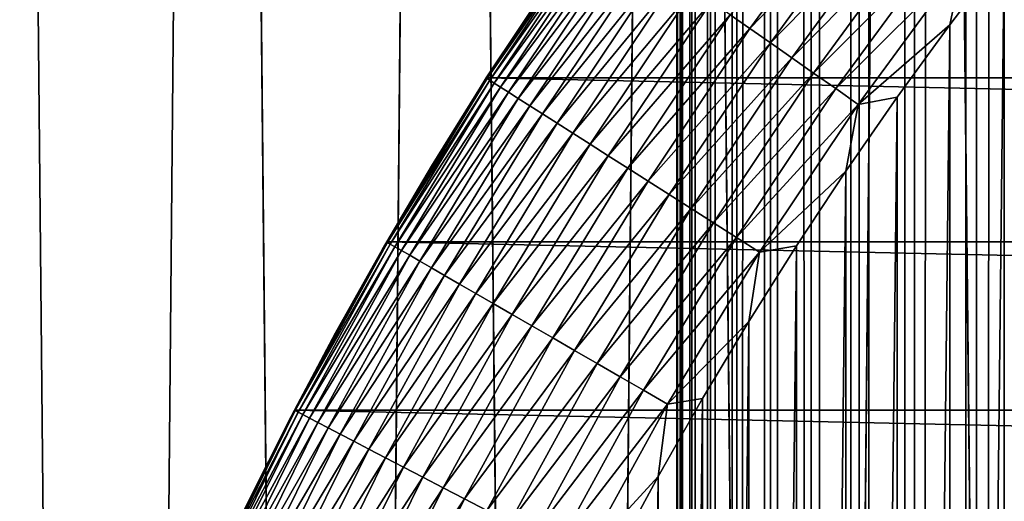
# Model space of a CAD drawing. Header units: millimetres. Extents: x -161 to 161, y -94 to 1149.
# Tile 1004 of 1056: x -11.87 to -9.07, y 659.01 to 660.38. Entities that reach past the tile are written whole.
import ezdxf

# ---------------------------------------------------------------- set-up
doc = ezdxf.new("R2010")
doc.units = ezdxf.units.MM
doc.header["$LTSCALE"] = 81.481481
for name, color, linetype in [('16', 7, 'CONTINUOUS'), ('18', 7, 'CONTINUOUS'), ('36', 7, 'CONTINUOUS'), ('37', 7, 'CONTINUOUS'), ('38', 7, 'CONTINUOUS'), ('40', 7, 'CONTINUOUS'), ('6', 7, 'CONTINUOUS')]:
    doc.layers.add(name, color=color, linetype=linetype)

msp = doc.modelspace()

# ---------------------------------------------------------------- linework, layer by layer
at = {"layer": '16', "color": 7, "linetype": 'CONTINUOUS', "true_color": 0xaaaaaa}
for points in [[(-12.2389, 640, -15.818), (-11.9436, 673.5, -16.0421), (-11.6175, 640, -16.2799), (-12.2389, 640, -15.818)], [(-11.9436, 673.5, -16.0421), (-11.3123, 673.5, -16.4932), (-11.6175, 640, -16.2799), (-11.9436, 673.5, -16.0421)], [(-11.6175, 640, -16.2799), (-11.3123, 673.5, -16.4932), (-10.9783, 640, -16.7176), (-11.6175, 640, -16.2799)], [(-11.3123, 673.5, -16.4932), (-10.6635, 673.5, -16.92), (-10.9783, 640, -16.7176), (-11.3123, 673.5, -16.4932)], [(-10.9783, 640, -16.7176), (-10.6635, 673.5, -16.92), (-10.3224, 640, -17.1303), (-10.9783, 640, -16.7176)], [(-10.6635, 673.5, -16.92), (-10, 673.5, -17.3205), (-10.3224, 640, -17.1303), (-10.6635, 673.5, -16.92)], [(-10.3224, 640, -17.1303), (-10, 673.5, -17.3205), (-9.651, 640, -17.5174), (-10.3224, 640, -17.1303)], [(-10, 673.5, -17.3205), (-9.3214, 673.5, -17.6949), (-9.651, 640, -17.5174), (-10, 673.5, -17.3205)], [(-9.651, 640, -17.5174), (-9.3214, 673.5, -17.6949), (-8.9652, 640, -17.8781), (-9.651, 640, -17.5174)], [(-9.3214, 673.5, -17.6949), (-8.6274, 673.5, -18.0434), (-8.9652, 640, -17.8781), (-9.3214, 673.5, -17.6949)]]:
    msp.add_3dface(points, dxfattribs=at)
at = {"layer": '18', "color": 7, "linetype": 'CONTINUOUS', "true_color": 0xaaaaaa}
for points in [[(-11.6183, 640, 16.2792), (-11.9436, 673.5, 16.0421), (-12.2398, 640, 15.8173), (-11.6183, 640, 16.2792)], [(-11.3123, 673.5, 16.4932), (-11.9436, 673.5, 16.0421), (-11.6183, 640, 16.2792), (-11.3123, 673.5, 16.4932)], [(-10.9792, 640, 16.717), (-11.3123, 673.5, 16.4932), (-11.6183, 640, 16.2792), (-10.9792, 640, 16.717)], [(-10.6635, 673.5, 16.92), (-11.3123, 673.5, 16.4932), (-10.9792, 640, 16.717), (-10.6635, 673.5, 16.92)], [(-10.3233, 640, 17.1298), (-10.6635, 673.5, 16.92), (-10.9792, 640, 16.717), (-10.3233, 640, 17.1298)], [(-10, 673.5, 17.3205), (-10.6635, 673.5, 16.92), (-10.3233, 640, 17.1298), (-10, 673.5, 17.3205)], [(-9.6519, 640, 17.5168), (-10, 673.5, 17.3205), (-10.3233, 640, 17.1298), (-9.6519, 640, 17.5168)], [(-9.3214, 673.5, 17.6949), (-10, 673.5, 17.3205), (-9.6519, 640, 17.5168), (-9.3214, 673.5, 17.6949)], [(-8.9661, 640, 17.8776), (-9.3214, 673.5, 17.6949), (-9.6519, 640, 17.5168), (-8.9661, 640, 17.8776)], [(-8.6274, 673.5, 18.0434), (-9.3214, 673.5, 17.6949), (-8.9661, 640, 17.8776), (-8.6274, 673.5, 18.0434)]]:
    msp.add_3dface(points, dxfattribs=at)
at = {"layer": '36', "linetype": 'CONTINUOUS'}
for points in [[(-10.2512, 660.6529, -49.8), (-10.5423, 660.2164, -78.8), (-10.554, 660.1979, -49.8), (-10.2512, 660.6529, -49.8)], [(-10.2396, 660.6692, -78.8), (-10.5423, 660.2164, -78.8), (-10.2512, 660.6529, -49.8), (-10.2396, 660.6692, -78.8)], [(-10.5423, 660.2164, -78.8), (-10.825, 659.7503, -78.8), (-10.554, 660.1979, -49.8), (-10.5423, 660.2164, -78.8)], [(-10.554, 660.1979, -49.8), (-10.825, 659.7503, -78.8), (-10.698, 659.9655, -49.8), (-10.554, 660.1979, -49.8)], [(-10.698, 659.9655, -49.8), (-10.825, 659.7503, -78.8), (-10.8369, 659.7299, -49.8), (-10.698, 659.9655, -49.8)], [(-10.825, 659.7503, -78.8), (-11.0877, 659.2715, -78.8), (-10.8369, 659.7299, -49.8), (-10.825, 659.7503, -78.8)], [(-10.8369, 659.7299, -49.8), (-11.0877, 659.2715, -78.8), (-10.9706, 659.4914, -49.8), (-10.8369, 659.7299, -49.8)], [(-10.9706, 659.4914, -49.8), (-11.0877, 659.2715, -78.8), (-11.099, 659.2499, -49.8), (-10.9706, 659.4914, -49.8)], [(-11.0877, 659.2715, -78.8), (-11.329, 658.7825, -78.8), (-11.099, 659.2499, -49.8), (-11.0877, 659.2715, -78.8)], [(-11.099, 659.2499, -49.8), (-11.329, 658.7825, -78.8), (-11.2221, 659.0058, -49.8), (-11.099, 659.2499, -49.8)]]:
    msp.add_3dface(points, dxfattribs=at)
at = {"layer": '37', "linetype": 'CONTINUOUS'}
for points in [[(-8.9103, 660.7701, -48.8), (-9.0693, 660.5707, -48.8), (-9.0691, 646.4289, -48.8), (-8.9103, 660.7701, -48.8)], [(-9.0693, 660.5707, -48.8), (-9.224, 660.3677, -48.8), (-9.2238, 646.632, -48.8), (-9.0693, 660.5707, -48.8)], [(-9.0691, 646.4289, -48.8), (-9.0693, 660.5707, -48.8), (-9.2238, 646.632, -48.8), (-9.0691, 646.4289, -48.8)], [(-9.224, 660.3677, -48.8), (-9.3742, 660.1612, -48.8), (-9.374, 646.8384, -48.8), (-9.224, 660.3677, -48.8)], [(-9.2238, 646.632, -48.8), (-9.224, 660.3677, -48.8), (-9.374, 646.8384, -48.8), (-9.2238, 646.632, -48.8)], [(-9.3742, 660.1612, -48.8), (-9.5197, 659.9517, -48.8), (-9.5195, 647.048, -48.8), (-9.3742, 660.1612, -48.8)], [(-9.374, 646.8384, -48.8), (-9.3742, 660.1612, -48.8), (-9.5195, 647.048, -48.8), (-9.374, 646.8384, -48.8)], [(-9.5197, 659.9517, -48.8), (-9.6602, 659.7394, -48.8), (-9.66, 647.2602, -48.8), (-9.5197, 659.9517, -48.8)], [(-9.5195, 647.048, -48.8), (-9.5197, 659.9517, -48.8), (-9.66, 647.2602, -48.8), (-9.5195, 647.048, -48.8)], [(-9.6602, 659.7394, -48.8), (-9.7958, 659.5242, -48.8), (-9.7956, 647.4755, -48.8), (-9.6602, 659.7394, -48.8)], [(-9.66, 647.2602, -48.8), (-9.6602, 659.7394, -48.8), (-9.7956, 647.4755, -48.8), (-9.66, 647.2602, -48.8)], [(-9.7958, 659.5242, -48.8), (-9.927, 659.3054, -48.8), (-9.9268, 647.6943, -48.8), (-9.7958, 659.5242, -48.8)], [(-9.7956, 647.4755, -48.8), (-9.7958, 659.5242, -48.8), (-9.9268, 647.6943, -48.8), (-9.7956, 647.4755, -48.8)], [(-9.927, 659.3054, -48.8), (-10.0534, 659.0834, -48.8), (-10.0532, 647.9162, -48.8), (-9.927, 659.3054, -48.8)], [(-9.9268, 647.6943, -48.8), (-9.927, 659.3054, -48.8), (-10.0532, 647.9162, -48.8), (-9.9268, 647.6943, -48.8)], [(-10.0534, 659.0834, -48.8), (-10.175, 658.8586, -48.8), (-10.1748, 648.141, -48.8), (-10.0534, 659.0834, -48.8)], [(-10.0532, 647.9162, -48.8), (-10.0534, 659.0834, -48.8), (-10.1748, 648.141, -48.8), (-10.0532, 647.9162, -48.8)]]:
    msp.add_3dface(points, dxfattribs=at)
at = {"layer": '38', "linetype": 'CONTINUOUS'}
for points in [[(-10.5423, 660.2164, -78.8), (-10.2396, 660.6692, -78.8), (10.5423, 660.2164, -78.8), (-10.5423, 660.2164, -78.8)], [(-10.2396, 660.6692, -78.8), (10.2396, 660.6692, -78.8), (10.5423, 660.2164, -78.8), (-10.2396, 660.6692, -78.8)], [(-10.825, 659.7503, -78.8), (-10.5423, 660.2164, -78.8), (10.825, 659.7503, -78.8), (-10.825, 659.7503, -78.8)], [(-10.5423, 660.2164, -78.8), (10.5423, 660.2164, -78.8), (10.825, 659.7503, -78.8), (-10.5423, 660.2164, -78.8)], [(-11.0877, 659.2715, -78.8), (-10.825, 659.7503, -78.8), (11.0877, 659.2715, -78.8), (-11.0877, 659.2715, -78.8)], [(-10.825, 659.7503, -78.8), (10.825, 659.7503, -78.8), (11.0877, 659.2715, -78.8), (-10.825, 659.7503, -78.8)], [(-11.329, 658.7825, -78.8), (-11.0877, 659.2715, -78.8), (11.329, 658.7825, -78.8), (-11.329, 658.7825, -78.8)], [(-11.0877, 659.2715, -78.8), (11.0877, 659.2715, -78.8), (11.329, 658.7825, -78.8), (-11.0877, 659.2715, -78.8)]]:
    msp.add_3dface(points, dxfattribs=at)
at = {"layer": '40', "linetype": 'CONTINUOUS'}
for points in [[(-9.7924, 660.3567, -48.9092), (-9.484, 660.7773, -48.9092), (-9.8486, 660.3961, -48.9476), (-9.7924, 660.3567, -48.9092)], [(-9.7924, 660.3567, -48.9092), (-9.4274, 660.7339, -48.8762), (-9.484, 660.7773, -48.9092), (-9.7924, 660.3567, -48.9092)], [(-9.734, 660.3158, -48.8762), (-9.4274, 660.7339, -48.8762), (-9.7924, 660.3567, -48.9092), (-9.734, 660.3158, -48.8762)], [(-9.734, 660.3158, -48.8762), (-9.3689, 660.689, -48.849), (-9.4274, 660.7339, -48.8762), (-9.734, 660.3158, -48.8762)], [(-9.6736, 660.2735, -48.849), (-9.3689, 660.689, -48.849), (-9.734, 660.3158, -48.8762), (-9.6736, 660.2735, -48.849)], [(-9.6736, 660.2735, -48.849), (-9.3089, 660.643, -48.8277), (-9.3689, 660.689, -48.849), (-9.6736, 660.2735, -48.849)], [(-10.2512, 660.6529, -49.8), (-10.554, 660.1979, -49.8), (-10.5399, 660.2146, -49.723), (-10.2512, 660.6529, -49.8)], [(-10.2512, 660.6529, -49.8), (-10.5399, 660.2146, -49.723), (-10.237, 660.668, -49.723), (-10.2512, 660.6529, -49.8)], [(-10.5399, 660.2146, -49.723), (-10.2295, 660.6628, -49.6449), (-10.237, 660.668, -49.723), (-10.5399, 660.2146, -49.723)], [(-10.5322, 660.2097, -49.6449), (-10.2295, 660.6628, -49.6449), (-10.5399, 660.2146, -49.723), (-10.5322, 660.2097, -49.6449)], [(-10.5322, 660.2097, -49.6449), (-10.217, 660.654, -49.5678), (-10.2295, 660.6628, -49.6449), (-10.5322, 660.2097, -49.6449)], [(-10.5193, 660.2016, -49.5678), (-10.217, 660.654, -49.5678), (-10.5322, 660.2097, -49.6449), (-10.5193, 660.2016, -49.5678)], [(-10.5193, 660.2016, -49.5678), (-10.1996, 660.6418, -49.4921), (-10.217, 660.654, -49.5678), (-10.5193, 660.2016, -49.5678)], [(-9.6116, 660.2301, -48.8277), (-9.3089, 660.643, -48.8277), (-9.6736, 660.2735, -48.849), (-9.6116, 660.2301, -48.8277)], [(-9.6116, 660.2301, -48.8277), (-9.2477, 660.596, -48.8123), (-9.3089, 660.643, -48.8277), (-9.6116, 660.2301, -48.8277)], [(-10.5014, 660.1901, -49.4921), (-10.1996, 660.6418, -49.4921), (-10.5193, 660.2016, -49.5678), (-10.5014, 660.1901, -49.4921)], [(-10.5014, 660.1901, -49.4921), (-10.1774, 660.6263, -49.4183), (-10.1996, 660.6418, -49.4921), (-10.5014, 660.1901, -49.4921)], [(-10.4785, 660.1756, -49.4183), (-10.1774, 660.6263, -49.4183), (-10.5014, 660.1901, -49.4921), (-10.4785, 660.1756, -49.4183)], [(-10.4785, 660.1756, -49.4183), (-10.1505, 660.6075, -49.3469), (-10.1774, 660.6263, -49.4183), (-10.4785, 660.1756, -49.4183)], [(-10.4509, 660.1579, -49.3469), (-10.1505, 660.6075, -49.3469), (-10.4785, 660.1756, -49.4183), (-10.4509, 660.1579, -49.3469)], [(-10.4509, 660.1579, -49.3469), (-10.1191, 660.5855, -49.2783), (-10.1505, 660.6075, -49.3469), (-10.4509, 660.1579, -49.3469)], [(-9.5485, 660.1859, -48.8123), (-9.2477, 660.596, -48.8123), (-9.6116, 660.2301, -48.8277), (-9.5485, 660.1859, -48.8123)], [(-9.5485, 660.1859, -48.8123), (-9.1858, 660.5485, -48.8031), (-9.2477, 660.596, -48.8123), (-9.5485, 660.1859, -48.8123)], [(-10.4185, 660.1373, -49.2783), (-10.1191, 660.5855, -49.2783), (-10.4509, 660.1579, -49.3469), (-10.4185, 660.1373, -49.2783)], [(-10.4185, 660.1373, -49.2783), (-10.0834, 660.5605, -49.2129), (-10.1191, 660.5855, -49.2783), (-10.4185, 660.1373, -49.2783)], [(-10.3817, 660.1139, -49.2129), (-10.0834, 660.5605, -49.2129), (-10.4185, 660.1373, -49.2783), (-10.3817, 660.1139, -49.2129)], [(-10.3817, 660.1139, -49.2129), (-10.0436, 660.5326, -49.1511), (-10.0834, 660.5605, -49.2129), (-10.3817, 660.1139, -49.2129)], [(-9.224, 660.3677, -48.8), (-9.0693, 660.5707, -48.8), (-9.1858, 660.5485, -48.8031), (-9.224, 660.3677, -48.8)], [(-10.3408, 660.0878, -49.1511), (-10.0436, 660.5326, -49.1511), (-10.3817, 660.1139, -49.2129), (-10.3408, 660.0878, -49.1511)], [(-10.3408, 660.0878, -49.1511), (-9.9999, 660.502, -49.0934), (-10.0436, 660.5326, -49.1511), (-10.3408, 660.0878, -49.1511)], [(-9.4845, 660.1411, -48.8031), (-9.1858, 660.5485, -48.8031), (-9.5485, 660.1859, -48.8123), (-9.4845, 660.1411, -48.8031)], [(-9.4845, 660.1411, -48.8031), (-9.224, 660.3677, -48.8), (-9.1858, 660.5485, -48.8031), (-9.4845, 660.1411, -48.8031)], [(-10.2958, 660.0591, -49.0934), (-9.9999, 660.502, -49.0934), (-10.3408, 660.0878, -49.1511), (-10.2958, 660.0591, -49.0934)], [(-10.2958, 660.0591, -49.0934), (-9.9526, 660.4689, -49.04), (-9.9999, 660.502, -49.0934), (-10.2958, 660.0591, -49.0934)], [(-10.2471, 660.0281, -49.04), (-9.9526, 660.4689, -49.04), (-10.2958, 660.0591, -49.0934), (-10.2471, 660.0281, -49.04)], [(-10.2471, 660.0281, -49.04), (-9.9021, 660.4335, -48.9913), (-9.9526, 660.4689, -49.04), (-10.2471, 660.0281, -49.04)], [(-10.1951, 659.995, -48.9913), (-9.9021, 660.4335, -48.9913), (-10.2471, 660.0281, -49.04), (-10.1951, 659.995, -48.9913)], [(-10.1951, 659.995, -48.9913), (-9.8486, 660.3961, -48.9476), (-9.9021, 660.4335, -48.9913), (-10.1951, 659.995, -48.9913)], [(-10.14, 659.9599, -48.9476), (-9.8486, 660.3961, -48.9476), (-10.1951, 659.995, -48.9913), (-10.14, 659.9599, -48.9476)], [(-10.14, 659.9599, -48.9476), (-9.7924, 660.3567, -48.9092), (-9.8486, 660.3961, -48.9476), (-10.14, 659.9599, -48.9476)], [(-9.3742, 660.1612, -48.8), (-9.224, 660.3677, -48.8), (-9.4845, 660.1411, -48.8031), (-9.3742, 660.1612, -48.8)], [(-10.0822, 659.9231, -48.9092), (-9.7924, 660.3567, -48.9092), (-10.14, 659.9599, -48.9476), (-10.0822, 659.9231, -48.9092)], [(-10.0822, 659.9231, -48.9092), (-9.734, 660.3158, -48.8762), (-9.7924, 660.3567, -48.9092), (-10.0822, 659.9231, -48.9092)], [(-10.022, 659.8847, -48.8762), (-9.734, 660.3158, -48.8762), (-10.0822, 659.9231, -48.9092), (-10.022, 659.8847, -48.8762)], [(-10.022, 659.8847, -48.8762), (-9.6736, 660.2735, -48.849), (-9.734, 660.3158, -48.8762), (-10.022, 659.8847, -48.8762)], [(-9.9598, 659.8451, -48.849), (-9.6736, 660.2735, -48.849), (-10.022, 659.8847, -48.8762), (-9.9598, 659.8451, -48.849)], [(-9.9598, 659.8451, -48.849), (-9.6116, 660.2301, -48.8277), (-9.6736, 660.2735, -48.849), (-9.9598, 659.8451, -48.849)], [(-9.896, 659.8045, -48.8277), (-9.6116, 660.2301, -48.8277), (-9.9598, 659.8451, -48.849), (-9.896, 659.8045, -48.8277)], [(-9.896, 659.8045, -48.8277), (-9.5485, 660.1859, -48.8123), (-9.6116, 660.2301, -48.8277), (-9.896, 659.8045, -48.8277)], [(-10.698, 659.9655, -49.8), (-10.8227, 659.7485, -49.723), (-10.5399, 660.2146, -49.723), (-10.698, 659.9655, -49.8)], [(-10.8227, 659.7485, -49.723), (-10.5322, 660.2097, -49.6449), (-10.5399, 660.2146, -49.723), (-10.8227, 659.7485, -49.723)], [(-10.8148, 659.7439, -49.6449), (-10.5322, 660.2097, -49.6449), (-10.8227, 659.7485, -49.723), (-10.8148, 659.7439, -49.6449)], [(-10.8148, 659.7439, -49.6449), (-10.5193, 660.2016, -49.5678), (-10.5322, 660.2097, -49.6449), (-10.8148, 659.7439, -49.6449)], [(-10.8016, 659.7363, -49.5678), (-10.5193, 660.2016, -49.5678), (-10.8148, 659.7439, -49.6449), (-10.8016, 659.7363, -49.5678)], [(-10.8016, 659.7363, -49.5678), (-10.5014, 660.1901, -49.4921), (-10.5193, 660.2016, -49.5678), (-10.8016, 659.7363, -49.5678)], [(-10.554, 660.1979, -49.8), (-10.698, 659.9655, -49.8), (-10.5399, 660.2146, -49.723), (-10.554, 660.1979, -49.8)], [(-10.7832, 659.7257, -49.4921), (-10.5014, 660.1901, -49.4921), (-10.8016, 659.7363, -49.5678), (-10.7832, 659.7257, -49.4921)], [(-10.7832, 659.7257, -49.4921), (-10.4785, 660.1756, -49.4183), (-10.5014, 660.1901, -49.4921), (-10.7832, 659.7257, -49.4921)], [(-10.7598, 659.7121, -49.4183), (-10.4785, 660.1756, -49.4183), (-10.7832, 659.7257, -49.4921), (-10.7598, 659.7121, -49.4183)], [(-10.7598, 659.7121, -49.4183), (-10.4509, 660.1579, -49.3469), (-10.4785, 660.1756, -49.4183), (-10.7598, 659.7121, -49.4183)], [(-9.831, 659.763, -48.8123), (-9.5485, 660.1859, -48.8123), (-9.896, 659.8045, -48.8277), (-9.831, 659.763, -48.8123)], [(-9.831, 659.763, -48.8123), (-9.4845, 660.1411, -48.8031), (-9.5485, 660.1859, -48.8123), (-9.831, 659.763, -48.8123)], [(-10.7313, 659.6957, -49.3469), (-10.4509, 660.1579, -49.3469), (-10.7598, 659.7121, -49.4183), (-10.7313, 659.6957, -49.3469)], [(-10.7313, 659.6957, -49.3469), (-10.4185, 660.1373, -49.2783), (-10.4509, 660.1579, -49.3469), (-10.7313, 659.6957, -49.3469)], [(-9.7652, 659.7211, -48.8031), (-9.4845, 660.1411, -48.8031), (-9.831, 659.763, -48.8123), (-9.7652, 659.7211, -48.8031)], [(-9.7652, 659.7211, -48.8031), (-9.5197, 659.9517, -48.8), (-9.4845, 660.1411, -48.8031), (-9.7652, 659.7211, -48.8031)], [(-9.5197, 659.9517, -48.8), (-9.3742, 660.1612, -48.8), (-9.4845, 660.1411, -48.8031), (-9.5197, 659.9517, -48.8)], [(-10.6981, 659.6766, -49.2783), (-10.4185, 660.1373, -49.2783), (-10.7313, 659.6957, -49.3469), (-10.6981, 659.6766, -49.2783)], [(-10.6981, 659.6766, -49.2783), (-10.3817, 660.1139, -49.2129), (-10.4185, 660.1373, -49.2783), (-10.6981, 659.6766, -49.2783)], [(-10.6604, 659.6548, -49.2129), (-10.3817, 660.1139, -49.2129), (-10.6981, 659.6766, -49.2783), (-10.6604, 659.6548, -49.2129)], [(-10.6604, 659.6548, -49.2129), (-10.3408, 660.0878, -49.1511), (-10.3817, 660.1139, -49.2129), (-10.6604, 659.6548, -49.2129)], [(-10.6183, 659.6305, -49.1511), (-10.3408, 660.0878, -49.1511), (-10.6604, 659.6548, -49.2129), (-10.6183, 659.6305, -49.1511)], [(-10.6183, 659.6305, -49.1511), (-10.2958, 660.0591, -49.0934), (-10.3408, 660.0878, -49.1511), (-10.6183, 659.6305, -49.1511)], [(-10.5721, 659.6038, -49.0934), (-10.2958, 660.0591, -49.0934), (-10.6183, 659.6305, -49.1511), (-10.5721, 659.6038, -49.0934)], [(-10.5721, 659.6038, -49.0934), (-10.2471, 660.0281, -49.04), (-10.2958, 660.0591, -49.0934), (-10.5721, 659.6038, -49.0934)], [(-10.5221, 659.575, -49.04), (-10.2471, 660.0281, -49.04), (-10.5721, 659.6038, -49.0934), (-10.5221, 659.575, -49.04)], [(-10.5221, 659.575, -49.04), (-10.1951, 659.995, -48.9913), (-10.2471, 660.0281, -49.04), (-10.5221, 659.575, -49.04)], [(-10.4687, 659.5441, -48.9913), (-10.1951, 659.995, -48.9913), (-10.5221, 659.575, -49.04), (-10.4687, 659.5441, -48.9913)], [(-10.4687, 659.5441, -48.9913), (-10.14, 659.9599, -48.9476), (-10.1951, 659.995, -48.9913), (-10.4687, 659.5441, -48.9913)], [(-10.698, 659.9655, -49.8), (-10.8369, 659.7299, -49.8), (-10.8227, 659.7485, -49.723), (-10.698, 659.9655, -49.8)], [(-10.4121, 659.5114, -48.9476), (-10.14, 659.9599, -48.9476), (-10.4687, 659.5441, -48.9913), (-10.4121, 659.5114, -48.9476)], [(-10.4121, 659.5114, -48.9476), (-10.0822, 659.9231, -48.9092), (-10.14, 659.9599, -48.9476), (-10.4121, 659.5114, -48.9476)], [(-9.6602, 659.7394, -48.8), (-9.5197, 659.9517, -48.8), (-9.7652, 659.7211, -48.8031), (-9.6602, 659.7394, -48.8)], [(-10.3528, 659.4772, -48.9092), (-10.0822, 659.9231, -48.9092), (-10.4121, 659.5114, -48.9476), (-10.3528, 659.4772, -48.9092)], [(-10.3528, 659.4772, -48.9092), (-10.022, 659.8847, -48.8762), (-10.0822, 659.9231, -48.9092), (-10.3528, 659.4772, -48.9092)], [(-10.291, 659.4415, -48.8762), (-10.022, 659.8847, -48.8762), (-10.3528, 659.4772, -48.9092), (-10.291, 659.4415, -48.8762)], [(-10.291, 659.4415, -48.8762), (-9.9598, 659.8451, -48.849), (-10.022, 659.8847, -48.8762), (-10.291, 659.4415, -48.8762)], [(-10.2271, 659.4046, -48.849), (-9.9598, 659.8451, -48.849), (-10.291, 659.4415, -48.8762), (-10.2271, 659.4046, -48.849)], [(-10.2271, 659.4046, -48.849), (-9.896, 659.8045, -48.8277), (-9.9598, 659.8451, -48.849), (-10.2271, 659.4046, -48.849)], [(-10.1616, 659.3668, -48.8277), (-9.896, 659.8045, -48.8277), (-10.2271, 659.4046, -48.849), (-10.1616, 659.3668, -48.8277)], [(-10.1616, 659.3668, -48.8277), (-9.831, 659.763, -48.8123), (-9.896, 659.8045, -48.8277), (-10.1616, 659.3668, -48.8277)], [(-10.9706, 659.4914, -49.8), (-11.085, 659.2705, -49.723), (-10.8227, 659.7485, -49.723), (-10.9706, 659.4914, -49.8)], [(-11.085, 659.2705, -49.723), (-10.8148, 659.7439, -49.6449), (-10.8227, 659.7485, -49.723), (-11.085, 659.2705, -49.723)], [(-10.8369, 659.7299, -49.8), (-10.9706, 659.4914, -49.8), (-10.8227, 659.7485, -49.723), (-10.8369, 659.7299, -49.8)], [(-10.0948, 659.3283, -48.8123), (-9.831, 659.763, -48.8123), (-10.1616, 659.3668, -48.8277), (-10.0948, 659.3283, -48.8123)], [(-10.0948, 659.3283, -48.8123), (-9.7652, 659.7211, -48.8031), (-9.831, 659.763, -48.8123), (-10.0948, 659.3283, -48.8123)], [(-11.0769, 659.2663, -49.6449), (-10.8148, 659.7439, -49.6449), (-11.085, 659.2705, -49.723), (-11.0769, 659.2663, -49.6449)], [(-11.0769, 659.2663, -49.6449), (-10.8016, 659.7363, -49.5678), (-10.8148, 659.7439, -49.6449), (-11.0769, 659.2663, -49.6449)], [(-11.0634, 659.2592, -49.5678), (-10.8016, 659.7363, -49.5678), (-11.0769, 659.2663, -49.6449), (-11.0634, 659.2592, -49.5678)], [(-11.0634, 659.2592, -49.5678), (-10.7832, 659.7257, -49.4921), (-10.8016, 659.7363, -49.5678), (-11.0634, 659.2592, -49.5678)], [(-11.0445, 659.2494, -49.4921), (-10.7832, 659.7257, -49.4921), (-11.0634, 659.2592, -49.5678), (-11.0445, 659.2494, -49.4921)], [(-11.0445, 659.2494, -49.4921), (-10.7598, 659.7121, -49.4183), (-10.7832, 659.7257, -49.4921), (-11.0445, 659.2494, -49.4921)], [(-10.0272, 659.2892, -48.8031), (-9.7652, 659.7211, -48.8031), (-10.0948, 659.3283, -48.8123), (-10.0272, 659.2892, -48.8031)], [(-10.0272, 659.2892, -48.8031), (-9.7958, 659.5242, -48.8), (-9.7652, 659.7211, -48.8031), (-10.0272, 659.2892, -48.8031)], [(-9.7958, 659.5242, -48.8), (-9.6602, 659.7394, -48.8), (-9.7652, 659.7211, -48.8031), (-9.7958, 659.5242, -48.8)], [(-11.0205, 659.2369, -49.4183), (-10.7598, 659.7121, -49.4183), (-11.0445, 659.2494, -49.4921), (-11.0205, 659.2369, -49.4183)], [(-11.0205, 659.2369, -49.4183), (-10.7313, 659.6957, -49.3469), (-10.7598, 659.7121, -49.4183), (-11.0205, 659.2369, -49.4183)], [(-10.9914, 659.2217, -49.3469), (-10.7313, 659.6957, -49.3469), (-11.0205, 659.2369, -49.4183), (-10.9914, 659.2217, -49.3469)], [(-10.9914, 659.2217, -49.3469), (-10.6981, 659.6766, -49.2783), (-10.7313, 659.6957, -49.3469), (-10.9914, 659.2217, -49.3469)], [(-10.9574, 659.204, -49.2783), (-10.6981, 659.6766, -49.2783), (-10.9914, 659.2217, -49.3469), (-10.9574, 659.204, -49.2783)], [(-10.9574, 659.204, -49.2783), (-10.6604, 659.6548, -49.2129), (-10.6981, 659.6766, -49.2783), (-10.9574, 659.204, -49.2783)], [(-10.9187, 659.1839, -49.2129), (-10.6604, 659.6548, -49.2129), (-10.9574, 659.204, -49.2783), (-10.9187, 659.1839, -49.2129)], [(-10.9187, 659.1839, -49.2129), (-10.6183, 659.6305, -49.1511), (-10.6604, 659.6548, -49.2129), (-10.9187, 659.1839, -49.2129)], [(-10.8756, 659.1615, -49.1511), (-10.6183, 659.6305, -49.1511), (-10.9187, 659.1839, -49.2129), (-10.8756, 659.1615, -49.1511)], [(-10.8756, 659.1615, -49.1511), (-10.5721, 659.6038, -49.0934), (-10.6183, 659.6305, -49.1511), (-10.8756, 659.1615, -49.1511)], [(-10.8283, 659.1368, -49.0934), (-10.5721, 659.6038, -49.0934), (-10.8756, 659.1615, -49.1511), (-10.8283, 659.1368, -49.0934)], [(-10.8283, 659.1368, -49.0934), (-10.5221, 659.575, -49.04), (-10.5721, 659.6038, -49.0934), (-10.8283, 659.1368, -49.0934)], [(-10.7771, 659.1102, -49.04), (-10.5221, 659.575, -49.04), (-10.8283, 659.1368, -49.0934), (-10.7771, 659.1102, -49.04)], [(-10.7771, 659.1102, -49.04), (-10.4687, 659.5441, -48.9913), (-10.5221, 659.575, -49.04), (-10.7771, 659.1102, -49.04)], [(-10.7224, 659.0817, -48.9913), (-10.4687, 659.5441, -48.9913), (-10.7771, 659.1102, -49.04), (-10.7224, 659.0817, -48.9913)], [(-10.7224, 659.0817, -48.9913), (-10.4121, 659.5114, -48.9476), (-10.4687, 659.5441, -48.9913), (-10.7224, 659.0817, -48.9913)], [(-9.927, 659.3054, -48.8), (-9.7958, 659.5242, -48.8), (-10.0272, 659.2892, -48.8031), (-9.927, 659.3054, -48.8)], [(-10.6644, 659.0516, -48.9476), (-10.4121, 659.5114, -48.9476), (-10.7224, 659.0817, -48.9913), (-10.6644, 659.0516, -48.9476)], [(-10.6644, 659.0516, -48.9476), (-10.3528, 659.4772, -48.9092), (-10.4121, 659.5114, -48.9476), (-10.6644, 659.0516, -48.9476)], [(-10.9706, 659.4914, -49.8), (-11.099, 659.2499, -49.8), (-11.085, 659.2705, -49.723), (-10.9706, 659.4914, -49.8)], [(-10.6036, 659.0199, -48.9092), (-10.3528, 659.4772, -48.9092), (-10.6644, 659.0516, -48.9476), (-10.6036, 659.0199, -48.9092)], [(-10.6036, 659.0199, -48.9092), (-10.291, 659.4415, -48.8762), (-10.3528, 659.4772, -48.9092), (-10.6036, 659.0199, -48.9092)], [(-10.5403, 658.9869, -48.8762), (-10.291, 659.4415, -48.8762), (-10.6036, 659.0199, -48.9092), (-10.5403, 658.9869, -48.8762)], [(-10.5403, 658.9869, -48.8762), (-10.2271, 659.4046, -48.849), (-10.291, 659.4415, -48.8762), (-10.5403, 658.9869, -48.8762)], [(-10.4749, 658.9529, -48.849), (-10.2271, 659.4046, -48.849), (-10.5403, 658.9869, -48.8762), (-10.4749, 658.9529, -48.849)], [(-10.4749, 658.9529, -48.849), (-10.1616, 659.3668, -48.8277), (-10.2271, 659.4046, -48.849), (-10.4749, 658.9529, -48.849)], [(-10.4078, 658.918, -48.8277), (-10.1616, 659.3668, -48.8277), (-10.4749, 658.9529, -48.849), (-10.4078, 658.918, -48.8277)], [(-10.4078, 658.918, -48.8277), (-10.0948, 659.3283, -48.8123), (-10.1616, 659.3668, -48.8277), (-10.4078, 658.918, -48.8277)], [(-10.3395, 658.8824, -48.8123), (-10.0948, 659.3283, -48.8123), (-10.4078, 658.918, -48.8277), (-10.3395, 658.8824, -48.8123)], [(-10.3395, 658.8824, -48.8123), (-10.0272, 659.2892, -48.8031), (-10.0948, 659.3283, -48.8123), (-10.3395, 658.8824, -48.8123)], [(-10.0534, 659.0834, -48.8), (-9.927, 659.3054, -48.8), (-10.0272, 659.2892, -48.8031), (-10.0534, 659.0834, -48.8)], [(-10.2702, 658.8463, -48.8031), (-10.0272, 659.2892, -48.8031), (-10.3395, 658.8824, -48.8123), (-10.2702, 658.8463, -48.8031)], [(-10.2702, 658.8463, -48.8031), (-10.0534, 659.0834, -48.8), (-10.0272, 659.2892, -48.8031), (-10.2702, 658.8463, -48.8031)], [(-11.2221, 659.0058, -49.8), (-11.3262, 658.7815, -49.723), (-11.085, 659.2705, -49.723), (-11.2221, 659.0058, -49.8)], [(-11.3262, 658.7815, -49.723), (-11.0769, 659.2663, -49.6449), (-11.085, 659.2705, -49.723), (-11.3262, 658.7815, -49.723)], [(-11.3179, 658.7776, -49.6449), (-11.0769, 659.2663, -49.6449), (-11.3262, 658.7815, -49.723), (-11.3179, 658.7776, -49.6449)], [(-11.3179, 658.7776, -49.6449), (-11.0634, 659.2592, -49.5678), (-11.0769, 659.2663, -49.6449), (-11.3179, 658.7776, -49.6449)], [(-11.3041, 658.7712, -49.5678), (-11.0634, 659.2592, -49.5678), (-11.3179, 658.7776, -49.6449), (-11.3041, 658.7712, -49.5678)], [(-11.3041, 658.7712, -49.5678), (-11.0445, 659.2494, -49.4921), (-11.0634, 659.2592, -49.5678), (-11.3041, 658.7712, -49.5678)], [(-11.2848, 658.7622, -49.4921), (-11.0445, 659.2494, -49.4921), (-11.3041, 658.7712, -49.5678), (-11.2848, 658.7622, -49.4921)], [(-11.2848, 658.7622, -49.4921), (-11.0205, 659.2369, -49.4183), (-11.0445, 659.2494, -49.4921), (-11.2848, 658.7622, -49.4921)], [(-11.099, 659.2499, -49.8), (-11.2221, 659.0058, -49.8), (-11.085, 659.2705, -49.723), (-11.099, 659.2499, -49.8)], [(-11.2602, 658.7507, -49.4183), (-11.0205, 659.2369, -49.4183), (-11.2848, 658.7622, -49.4921), (-11.2602, 658.7507, -49.4183)], [(-11.2602, 658.7507, -49.4183), (-10.9914, 659.2217, -49.3469), (-11.0205, 659.2369, -49.4183), (-11.2602, 658.7507, -49.4183)], [(-11.2305, 658.7369, -49.3469), (-10.9914, 659.2217, -49.3469), (-11.2602, 658.7507, -49.4183), (-11.2305, 658.7369, -49.3469)], [(-11.2305, 658.7369, -49.3469), (-10.9574, 659.204, -49.2783), (-10.9914, 659.2217, -49.3469), (-11.2305, 658.7369, -49.3469)], [(-11.1957, 658.7207, -49.2783), (-10.9574, 659.204, -49.2783), (-11.2305, 658.7369, -49.3469), (-11.1957, 658.7207, -49.2783)], [(-11.1957, 658.7207, -49.2783), (-10.9187, 659.1839, -49.2129), (-10.9574, 659.204, -49.2783), (-11.1957, 658.7207, -49.2783)], [(-11.1562, 658.7022, -49.2129), (-10.9187, 659.1839, -49.2129), (-11.1957, 658.7207, -49.2783), (-11.1562, 658.7022, -49.2129)], [(-11.1562, 658.7022, -49.2129), (-10.8756, 659.1615, -49.1511), (-10.9187, 659.1839, -49.2129), (-11.1562, 658.7022, -49.2129)], [(-11.1122, 658.6817, -49.1511), (-10.8756, 659.1615, -49.1511), (-11.1562, 658.7022, -49.2129), (-11.1122, 658.6817, -49.1511)], [(-11.1122, 658.6817, -49.1511), (-10.8283, 659.1368, -49.0934), (-10.8756, 659.1615, -49.1511), (-11.1122, 658.6817, -49.1511)], [(-11.0638, 658.6592, -49.0934), (-10.8283, 659.1368, -49.0934), (-11.1122, 658.6817, -49.1511), (-11.0638, 658.6592, -49.0934)], [(-11.0638, 658.6592, -49.0934), (-10.7771, 659.1102, -49.04), (-10.8283, 659.1368, -49.0934), (-11.0638, 658.6592, -49.0934)], [(-11.0116, 658.6348, -49.04), (-10.7771, 659.1102, -49.04), (-11.0638, 658.6592, -49.0934), (-11.0116, 658.6348, -49.04)], [(-11.0116, 658.6348, -49.04), (-10.7224, 659.0817, -48.9913), (-10.7771, 659.1102, -49.04), (-11.0116, 658.6348, -49.04)], [(-10.9557, 658.6087, -48.9913), (-10.7224, 659.0817, -48.9913), (-11.0116, 658.6348, -49.04), (-10.9557, 658.6087, -48.9913)], [(-10.9557, 658.6087, -48.9913), (-10.6644, 659.0516, -48.9476), (-10.7224, 659.0817, -48.9913), (-10.9557, 658.6087, -48.9913)], [(-10.175, 658.8586, -48.8), (-10.0534, 659.0834, -48.8), (-10.2702, 658.8463, -48.8031), (-10.175, 658.8586, -48.8)], [(-10.8964, 658.5811, -48.9476), (-10.6644, 659.0516, -48.9476), (-10.9557, 658.6087, -48.9913), (-10.8964, 658.5811, -48.9476)], [(-10.8964, 658.5811, -48.9476), (-10.6036, 659.0199, -48.9092), (-10.6644, 659.0516, -48.9476), (-10.8964, 658.5811, -48.9476)], [(-10.8343, 658.5521, -48.9092), (-10.6036, 659.0199, -48.9092), (-10.8964, 658.5811, -48.9476), (-10.8343, 658.5521, -48.9092)], [(-10.8343, 658.5521, -48.9092), (-10.5403, 658.9869, -48.8762), (-10.6036, 659.0199, -48.9092), (-10.8343, 658.5521, -48.9092)]]:
    msp.add_3dface(points, dxfattribs=at)
at = {"layer": '6', "color": 7, "linetype": 'CONTINUOUS', "true_color": 0xaaaaaa}
for points in [[(-10, 1089), (-9.9893, 1089, -0.4618), (-10, 569), (-10, 1089)], [(-10, 569), (-9.9893, 1089, -0.4618), (-9.9893, 569, -0.4618), (-10, 569)], [(-9.9893, 1089, 0.4618), (-10, 1089), (-9.9893, 569, 0.4618), (-9.9893, 1089, 0.4618)], [(-9.9893, 569, 0.4618), (-10, 1089), (-10, 569), (-9.9893, 569, 0.4618)], [(-9.9893, 1089, -0.4618), (-9.9573, 1089, -0.9227), (-9.9893, 569, -0.4618), (-9.9893, 1089, -0.4618)], [(-9.9893, 569, -0.4618), (-9.9573, 1089, -0.9227), (-9.9573, 569, -0.9227), (-9.9893, 569, -0.4618)], [(-9.9573, 1089, 0.9227), (-9.9893, 1089, 0.4618), (-9.9573, 569, 0.9227), (-9.9573, 1089, 0.9227)], [(-9.9573, 569, 0.9227), (-9.9893, 1089, 0.4618), (-9.9893, 569, 0.4618), (-9.9573, 569, 0.9227)], [(-9.9573, 1089, -0.9227), (-9.9041, 1089, -1.3816), (-9.9573, 569, -0.9227), (-9.9573, 1089, -0.9227)], [(-9.9573, 569, -0.9227), (-9.9041, 1089, -1.3816), (-9.9041, 569, -1.3816), (-9.9573, 569, -0.9227)], [(-9.9041, 1089, 1.3816), (-9.9573, 1089, 0.9227), (-9.9041, 569, 1.3816), (-9.9041, 1089, 1.3816)], [(-9.9041, 569, 1.3816), (-9.9573, 1089, 0.9227), (-9.9573, 569, 0.9227), (-9.9041, 569, 1.3816)], [(-9.9041, 1089, -1.3816), (-9.8297, 1089, -1.8375), (-9.9041, 569, -1.3816), (-9.9041, 1089, -1.3816)], [(-9.9041, 569, -1.3816), (-9.8297, 1089, -1.8375), (-9.8297, 569, -1.8375), (-9.9041, 569, -1.3816)], [(-9.8297, 1089, 1.8375), (-9.9041, 1089, 1.3816), (-9.8297, 569, 1.8375), (-9.8297, 1089, 1.8375)], [(-9.8297, 569, 1.8375), (-9.9041, 1089, 1.3816), (-9.9041, 569, 1.3816), (-9.8297, 569, 1.8375)], [(-9.8297, 1089, -1.8375), (-9.7344, 1089, -2.2895), (-9.8297, 569, -1.8375), (-9.8297, 1089, -1.8375)], [(-9.8297, 569, -1.8375), (-9.7344, 1089, -2.2895), (-9.7344, 569, -2.2895), (-9.8297, 569, -1.8375)], [(-9.7344, 1089, 2.2895), (-9.8297, 1089, 1.8375), (-9.7344, 569, 2.2895), (-9.7344, 1089, 2.2895)], [(-9.7344, 569, 2.2895), (-9.8297, 1089, 1.8375), (-9.8297, 569, 1.8375), (-9.7344, 569, 2.2895)], [(-9.7344, 1089, -2.2895), (-9.6183, 1089, -2.7366), (-9.7344, 569, -2.2895), (-9.7344, 1089, -2.2895)], [(-9.7344, 569, -2.2895), (-9.6183, 1089, -2.7366), (-9.6183, 569, -2.7366), (-9.7344, 569, -2.2895)], [(-9.6183, 1089, 2.7366), (-9.7344, 1089, 2.2895), (-9.6183, 569, 2.7366), (-9.6183, 1089, 2.7366)], [(-9.6183, 569, 2.7366), (-9.7344, 1089, 2.2895), (-9.7344, 569, 2.2895), (-9.6183, 569, 2.7366)], [(-9.6183, 1089, -2.7366), (-9.4816, 1089, -3.1779), (-9.6183, 569, -2.7366), (-9.6183, 1089, -2.7366)], [(-9.6183, 569, -2.7366), (-9.4816, 1089, -3.1779), (-9.4816, 569, -3.1779), (-9.6183, 569, -2.7366)], [(-9.4816, 1089, 3.1779), (-9.6183, 1089, 2.7366), (-9.4816, 569, 3.1779), (-9.4816, 1089, 3.1779)], [(-9.4816, 569, 3.1779), (-9.6183, 1089, 2.7366), (-9.6183, 569, 2.7366), (-9.4816, 569, 3.1779)], [(-9.4816, 1089, -3.1779), (-9.3247, 1089, -3.6124), (-9.4816, 569, -3.1779), (-9.4816, 1089, -3.1779)], [(-9.4816, 569, -3.1779), (-9.3247, 1089, -3.6124), (-9.3247, 569, -3.6124), (-9.4816, 569, -3.1779)], [(-9.3247, 1089, 3.6124), (-9.4816, 1089, 3.1779), (-9.3247, 569, 3.6124), (-9.3247, 1089, 3.6124)], [(-9.3247, 569, 3.6124), (-9.4816, 1089, 3.1779), (-9.4816, 569, 3.1779), (-9.3247, 569, 3.6124)], [(-9.3247, 1089, -3.6124), (-9.1479, 1089, -4.0392), (-9.3247, 569, -3.6124), (-9.3247, 1089, -3.6124)], [(-9.3247, 569, -3.6124), (-9.1479, 1089, -4.0392), (-9.1479, 569, -4.0392), (-9.3247, 569, -3.6124)], [(-9.1479, 1089, 4.0392), (-9.3247, 1089, 3.6124), (-9.1479, 569, 4.0392), (-9.1479, 1089, 4.0392)], [(-9.1479, 569, 4.0392), (-9.3247, 1089, 3.6124), (-9.3247, 569, 3.6124), (-9.1479, 569, 4.0392)], [(-9.1479, 1089, -4.0392), (-8.9516, 1089, -4.4574), (-9.1479, 569, -4.0392), (-9.1479, 1089, -4.0392)], [(-9.1479, 569, -4.0392), (-8.9516, 1089, -4.4574), (-8.9516, 569, -4.4574), (-9.1479, 569, -4.0392)], [(-8.9516, 1089, 4.4574), (-9.1479, 1089, 4.0392), (-8.9516, 569, 4.4574), (-8.9516, 1089, 4.4574)], [(-8.9516, 569, 4.4574), (-9.1479, 1089, 4.0392), (-9.1479, 569, 4.0392), (-8.9516, 569, 4.4574)]]:
    msp.add_3dface(points, dxfattribs=at)

doc.saveas('drawing.dxf')
